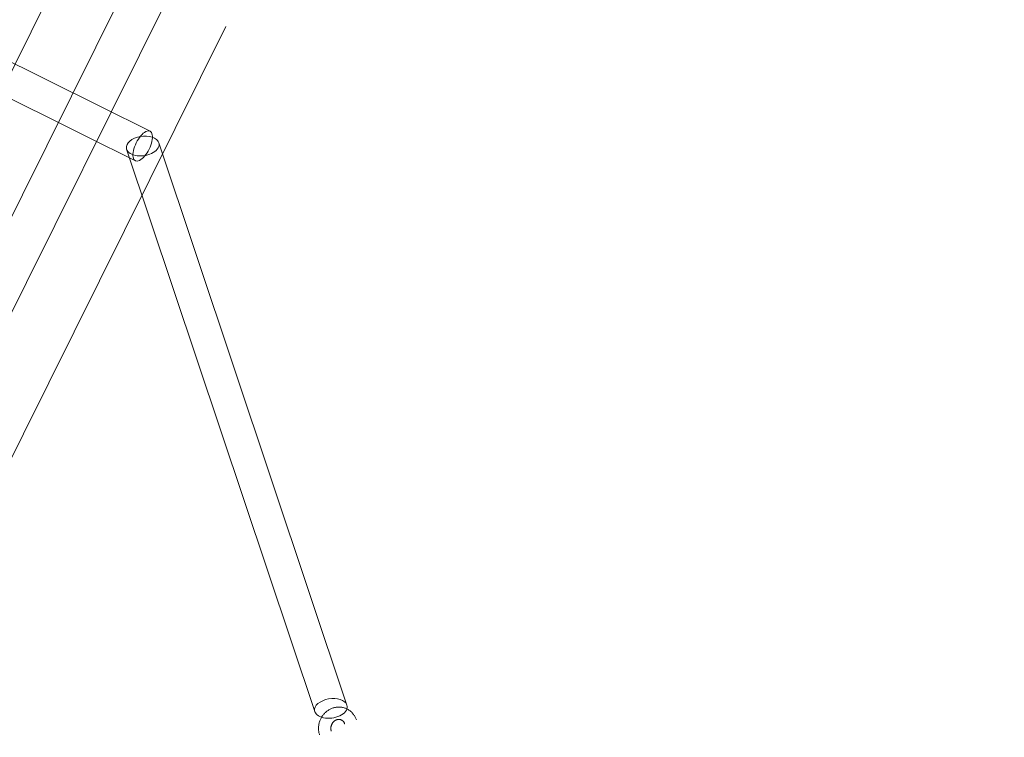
# Model space of a CAD drawing. Header units: millimetres. Extents: x -188930 to 271134, y -158090 to 283816.
# Tile 581 of 610: x 46914 to 47392, y 77969 to 78318. Entities that reach past the tile are written whole.
import ezdxf

# ---------------------------------------------------------------- set-up
doc = ezdxf.new("R2010")
doc.units = ezdxf.units.MM
doc.linetypes.add('AA_PRZERYWANA', pattern=[4, 3, -1])
doc.layers.add('A-DETL-1', color=5, linetype='AA_PRZERYWANA', lineweight=25)
doc.layers.add('I-FURN', color=30, linetype='Continuous', lineweight=9)

# ---------------------------------------------------------------- blocks, each defined once
blk = doc.blocks.new('LARSLAJ_hamak - LARSLAJ_hamak-V31-PZT-dwg')
at = {"layer": 'I-FURN'}
for p, q in [((-3068.16, 518.54), (-3068.16, -521.46)), ((-3036.7, 518.54), (-3036.7, -521.46)), ((-3015.97, -521.46), (-3015.97, 518.54)), ((-2984.51, -521.46), (-2984.51, 518.54)), ((-3051.5, -446.57), (-3255.19, -242.45)), ((-3267.77, -252.23), (-3064.08, -456.35)), ((-3030.81, -443.46), (-3057.79, -443.46)), ((-3057.79, -459.46), (-3030.81, -459.46))]:
    blk.add_line(p, q, dxfattribs=at)
at = {"layer": 'I-FURN', "flags": 128}
for points in [[(-3267.82, -250.55), (-3267.43, -250.51), (-3267.05, -250.45), (-3266.67, -250.37), (-3266.3, -250.28), (-3265.92, -250.17), (-3265.56, -250.05), (-3265.2, -249.91), (-3264.84, -249.75), (-3264.5, -249.58), (-3264.16, -249.4), (-3263.82, -249.2), (-3263.5, -248.98), (-3263.19, -248.75), (-3262.88, -248.51), (-3262.59, -248.26), (-3262.31, -248), (-3262.04, -247.72), (-3261.77, -247.44), (-3261.53, -247.14), (-3261.29, -246.83), (-3261.06, -246.52), (-3260.85, -246.19), (-3260.65, -245.86), (-3260.47, -245.52), (-3260.29, -245.17), (-3260.13, -244.82), (-3259.99, -244.46), (-3259.86, -244.09), (-3259.74, -243.72), (-3259.63, -243.35), (-3259.54, -242.97), (-3259.47, -242.59), (-3259.4, -242.2), (-3259.36, -241.82), (-3259.32, -241.43), (-3259.3, -241.04), (-3259.3, -240.65), (-3259.31, -240.26), (-3259.33, -239.87), (-3259.37, -239.48), (-3259.42, -239.1), (-3259.48, -238.71), (-3259.56, -238.33), (-3259.66, -237.96), (-3259.76, -237.58), (-3259.88, -237.21), (-3260.02, -236.85), (-3260.17, -236.49), (-3260.33, -236.13), (-3260.5, -235.78), (-3260.69, -235.44), (-3260.89, -235.11), (-3261.1, -234.79), (-3261.33, -234.47), (-3261.56, -234.16), (-3261.81, -233.86), (-3262.07, -233.57), (-3262.29, -233.35)], [(-3266.54, -237.58), (-3266.43, -237.69), (-3266.33, -237.81), (-3266.23, -237.93), (-3266.14, -238.05), (-3266.05, -238.18), (-3265.96, -238.32), (-3265.88, -238.46), (-3265.8, -238.6), (-3265.73, -238.75), (-3265.66, -238.9), (-3265.6, -239.05), (-3265.54, -239.21), (-3265.49, -239.37), (-3265.45, -239.53), (-3265.41, -239.7), (-3265.37, -239.86), (-3265.35, -240.03), (-3265.32, -240.2), (-3265.31, -240.37), (-3265.3, -240.54), (-3265.3, -240.71), (-3265.3, -240.88), (-3265.31, -241.05), (-3265.33, -241.22), (-3265.35, -241.38), (-3265.38, -241.55), (-3265.41, -241.71), (-3265.45, -241.87), (-3265.49, -242.03), (-3265.54, -242.18), (-3265.6, -242.33), (-3265.66, -242.48), (-3265.73, -242.63), (-3265.8, -242.77), (-3265.87, -242.9), (-3265.95, -243.03), (-3266.04, -243.16), (-3266.13, -243.28), (-3266.22, -243.4), (-3266.31, -243.51), (-3266.41, -243.62), (-3266.51, -243.72), (-3266.61, -243.81), (-3266.72, -243.9), (-3266.83, -243.98), (-3266.94, -244.06), (-3267.05, -244.14), (-3267.16, -244.2), (-3267.28, -244.27), (-3267.4, -244.32), (-3267.51, -244.37), (-3267.63, -244.42), (-3267.75, -244.46), (-3267.87, -244.49), (-3268, -244.52), (-3268.12, -244.54), (-3268.24, -244.56), (-3268.34, -244.57)], [(-3268.34, -244.57), (-3268.47, -244.58), (-3268.59, -244.58), (-3268.72, -244.58), (-3268.84, -244.57), (-3268.97, -244.56), (-3269.09, -244.54), (-3269.22, -244.52), (-3269.34, -244.49), (-3269.47, -244.45), (-3269.59, -244.41), (-3269.71, -244.36), (-3269.84, -244.31), (-3269.96, -244.25), (-3270.08, -244.18), (-3270.2, -244.11), (-3270.32, -244.03), (-3270.43, -243.95), (-3270.55, -243.86), (-3270.66, -243.77), (-3270.77, -243.67), (-3270.85, -243.59)], [(-3275.09, -247.83), (-3274.81, -248.1), (-3274.53, -248.36), (-3274.23, -248.6), (-3273.92, -248.84), (-3273.6, -249.06), (-3273.27, -249.27), (-3272.94, -249.46), (-3272.59, -249.64), (-3272.24, -249.8), (-3271.89, -249.95), (-3271.52, -250.09), (-3271.15, -250.21), (-3270.78, -250.31), (-3270.4, -250.4), (-3270.02, -250.47), (-3269.64, -250.52), (-3269.26, -250.56), (-3268.87, -250.58), (-3268.48, -250.58), (-3268.1, -250.57), (-3267.82, -250.55)], [(-930.82, -443.46), (-1017.99, -443.46), (-1106.71, -443.46), (-1196.83, -443.46), (-1288.2, -443.46), (-1380.67, -443.46), (-1474.11, -443.46), (-1568.36, -443.46), (-1663.27, -443.46), (-1758.68, -443.46), (-1854.46, -443.46), (-1950.43, -443.46), (-2046.45, -443.46), (-2142.37, -443.46), (-2238.03, -443.46), (-2333.28, -443.46), (-2427.96, -443.46), (-2521.93, -443.46), (-2615.03, -443.46), (-2707.12, -443.46), (-2798.04, -443.46), (-2887.66, -443.46), (-2975.83, -443.46), (-3030.81, -443.46)], [(-3030.81, -459.46), (-2943.64, -459.46), (-2854.92, -459.46), (-2764.8, -459.46), (-2673.44, -459.46), (-2580.96, -459.46), (-2487.52, -459.46), (-2393.27, -459.46), (-2298.36, -459.46), (-2202.95, -459.46), (-2107.18, -459.46), (-2011.2, -459.46), (-1915.18, -459.46), (-1819.26, -459.46), (-1723.6, -459.46), (-1628.36, -459.46), (-1533.67, -459.46), (-1439.7, -459.46), (-1346.6, -459.46), (-1254.51, -459.46), (-1163.59, -459.46), (-1073.97, -459.46), (-985.8, -459.46), (-930.82, -459.46)]]:
    blk.add_lwpolyline(points, dxfattribs=at)
at = {"layer": 'I-FURN'}
for centre, major_axis, ratio, start_param, end_param in [((-3261.48, -247.34), (6.63, 4.48), 0.59071, 0.497142, 3.638735), ((-3261.48, -247.34), (6.63, 4.48), 0.59071, 3.638735, 6.679271), ((-3057.79, -451.46), (6.63, 4.48), 0.59071, 0.497142, 3.638735), ((-3057.79, -451.46), (0, 8), 0.437357, 4.712389, 7.853982), ((-3057.79, -451.46), (6.63, 4.48), 0.59071, 3.638735, 6.679271), ((-3057.79, -451.46), (0, 8), 0.437357, 1.570796, 4.712389)]:
    blk.add_ellipse(centre, major_axis=major_axis, ratio=ratio, start_param=start_param, end_param=end_param, dxfattribs=at)
for points in [[(-3256.92, -241.54), (-3256.82, -241.56), (-3256.64, -241.61), (-3256.47, -241.67), (-3256.39, -241.7)], [(-3052.7, -445.81), (-3052.78, -445.78), (-3052.95, -445.72), (-3053.13, -445.67), (-3053.23, -445.65)]]:
    blk.add_open_spline(points, degree=3, dxfattribs=at)

msp = doc.modelspace()

# ---------------------------------------------------------------- linework, layer by layer
at = {"layer": 'A-DETL-1'}
msp.add_arc((41477.35, 67739.67), 13801.5, 353.495703, 77.182857, dxfattribs=at)

# ---------------------------------------------------------------- block references
at = {"layer": 'I-FURN', "rotation": 153.5634422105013}
msp.add_blockref('LARSLAJ_hamak - LARSLAJ_hamak-V31-PZT-dwg', (44034.39, 79213.57), dxfattribs=at)

doc.saveas('drawing.dxf')
